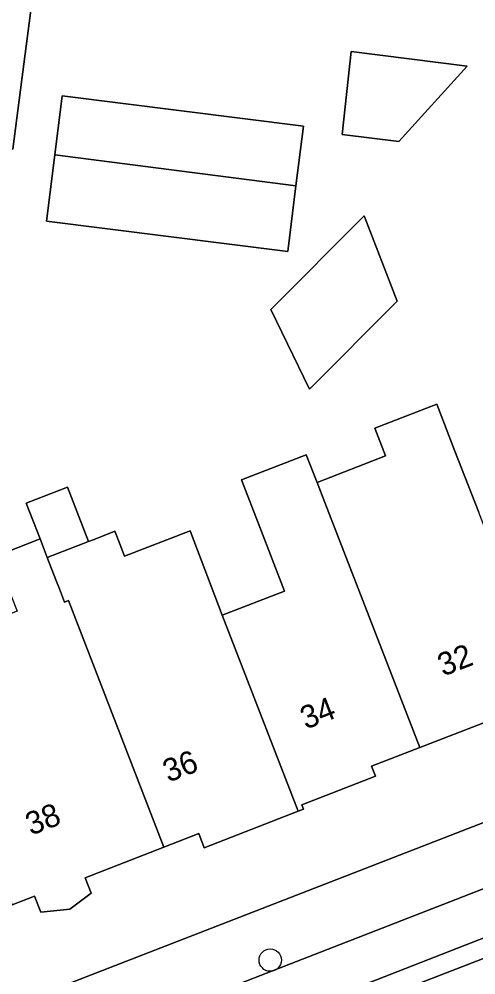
# Model space of a CAD drawing. Extents: x 161692 to 162379, y 380760 to 381678.
# Drawn here: x 161873.16 to 161893.15, y 381210.82 to 381252.64 of the extents above; entities that cross this region are included whole.
import ezdxf

# ---------------------------------------------------------------- set-up
doc = ezdxf.new("R2010")
doc.units = 0
for name, color, linetype in [('IMGEO_Boom', 7, 'Continuous'), ('IMGEO_Erf', 7, 'Continuous'), ('IMGEO_Pand', 7, 'Continuous'), ('IMGEO_Pand_nummerreeks', 7, 'Continuous'), ('IMGEO_Parkeervlak_open', 7, 'Continuous'), ('IMGEO_Rijbaan_lokaal_open', 7, 'Continuous'), ('IMGEO_Voetpad_open', 7, 'Continuous')]:
    doc.layers.add(name, color=color, linetype=linetype)

msp = doc.modelspace()

# ---------------------------------------------------------------- linework, layer by layer
at = {"layer": 'IMGEO_Boom'}
msp.add_circle((161884.151, 381211.465), 0.489, dxfattribs=at)
at = {"layer": 'IMGEO_Erf'}
for points in [[(161873.749, 381253.597), (161873.283, 381250), (161872.887, 381246.943)], [(161896.401, 381222.977), (161890.693, 381220.765), (161888.581, 381219.947), (161888.751, 381219.509), (161885.53, 381218.26), (161885.604, 381218.067), (161885.371, 381217.977), (161881.263, 381216.384), (161881.024, 381217), (161879.501, 381216.409), (161876.049, 381215.071), (161876.314, 381214.387), (161875.383, 381213.699), (161874.11, 381213.555), (161873.836, 381214.262), (161872.865, 381213.885), (161871.924, 381213.52), (161872.201, 381212.805), (161871.182, 381212.087), (161869.958, 381211.862), (161869.658, 381212.654), (161866.342, 381211.369), (161867.852, 381207.538), (161977.201, 381250)], [(161872.143, 381229.139), (161874.085, 381229.891), (161873.477, 381231.459), (161875.283, 381232.159), (161876.205, 381229.781), (161876.448, 381229.876), (161877.358, 381230.228), (161877.513, 381229.828), (161877.78, 381229.14), (161880.653, 381230.251), (161882.052, 381226.552), (161884.78, 381227.609), (161883.693, 381230.411), (161882.892, 381232.476), (161885.727, 381233.574), (161886.197, 381232.362), (161889.196, 381233.524), (161888.726, 381234.736), (161891.438, 381235.787), (161892.234, 381233.734), (161893.258, 381231.091)]]:
    msp.add_lwpolyline(points, dxfattribs=at)
for points in [[(161892.764, 381250.582), (161889.774, 381247.278), (161887.291, 381247.589), (161887.693, 381251.218)], [(161885.275, 381245.345), (161884.915, 381242.475), (161874.361, 381243.798), (161874.726, 381246.706), (161875.049, 381249.282), (161885.603, 381247.959)], [(161888.255, 381244.038), (161889.701, 381240.295), (161885.874, 381236.446), (161884.176, 381239.936)]]:
    msp.add_lwpolyline(points, close=True, dxfattribs=at)
at = {"layer": 'IMGEO_Pand'}
for points in [[(161872.887, 381246.943), (161873.283, 381250), (161873.749, 381253.597), (161868.901, 381254.224), (161863.942, 381254.866), (161863.312, 381250), (161863.08, 381248.208)], [(161887.291, 381247.589), (161889.774, 381247.278), (161892.764, 381250.582), (161887.693, 381251.218)], [(161874.726, 381246.706), (161885.275, 381245.345), (161885.603, 381247.959), (161875.049, 381249.282)], [(161874.726, 381246.706), (161874.361, 381243.798), (161884.915, 381242.475), (161885.275, 381245.345)], [(161888.255, 381244.038), (161884.176, 381239.936), (161885.874, 381236.446), (161889.701, 381240.295)], [(161886.197, 381232.362), (161886.533, 381231.494), (161890.693, 381220.765), (161896.401, 381222.977), (161894.595, 381227.64), (161893.258, 381231.091), (161892.234, 381233.734), (161891.438, 381235.787), (161888.726, 381234.736), (161889.196, 381233.524)], [(161886.533, 381231.494), (161886.197, 381232.362), (161885.727, 381233.574), (161882.892, 381232.476), (161883.693, 381230.411), (161884.78, 381227.609), (161882.052, 381226.552), (161885.371, 381217.977), (161885.604, 381218.067), (161885.53, 381218.26), (161888.751, 381219.509), (161888.581, 381219.947), (161890.693, 381220.765)], [(161873.477, 381231.459), (161874.085, 381229.891), (161874.398, 381229.081), (161876.205, 381229.781), (161875.283, 381232.159)], [(161882.052, 381226.552), (161880.653, 381230.251), (161877.78, 381229.14), (161877.513, 381229.828), (161877.358, 381230.228), (161876.448, 381229.876), (161876.205, 381229.781), (161874.398, 381229.081), (161874.774, 381228.111), (161874.927, 381227.717), (161875.153, 381227.133), (161875.321, 381227.198), (161879.501, 381216.409), (161881.024, 381217), (161881.263, 381216.384), (161885.371, 381217.977)], [(161874.398, 381229.081), (161874.085, 381229.891), (161872.143, 381229.139), (161872.835, 381227.353), (161873.073, 381226.739), (161871.947, 381226.302), (161871.409, 381226.093), (161868.56, 381224.989), (161869.823, 381221.731), (161872.865, 381213.885), (161873.836, 381214.262), (161874.11, 381213.555), (161875.383, 381213.699), (161876.314, 381214.387), (161876.049, 381215.071), (161879.501, 381216.409), (161875.321, 381227.198), (161875.153, 381227.133), (161874.927, 381227.717), (161874.774, 381228.111)]]:
    msp.add_lwpolyline(points, close=True, dxfattribs=at)
at = {"layer": 'IMGEO_Parkeervlak_open'}
for points in [[(161897.259, 381214.89), (161896.88, 381215.906), (161869.962, 381205.442), (161870.416, 381204.234)], [(161870.131, 381203.423), (161888.794, 381210.602), (161898.093, 381214.23)]]:
    msp.add_lwpolyline(points, dxfattribs=at)
at = {"layer": 'IMGEO_Rijbaan_lokaal_open'}
msp.add_lwpolyline([(161935.912, 381223.005), (161936.957, 381223.409), (161935.244, 381227.71), (161934.242, 381227.322), (161860.229, 381198.667), (161861.902, 381194.373)], close=True, dxfattribs=at)
for points in [[(161845.208, 381192.852), (161857.487, 381197.606), (161860.229, 381198.667), (161934.242, 381227.322)], [(161930.566, 381226.829), (161915.285, 381220.839), (161904.026, 381216.527), (161903.292, 381216.246), (161901.517, 381215.566), (161898.974, 381214.574), (161898.093, 381214.23), (161888.794, 381210.602), (161870.131, 381203.423), (161867.88, 381202.555), (161860.061, 381199.525), (161857.385, 381198.488), (161857.163, 381198.402), (161845.391, 381193.932)]]:
    msp.add_lwpolyline(points, dxfattribs=at)
at = {"layer": 'IMGEO_Voetpad_open'}
for points in [[(161989.239, 381251.642), (161996.14, 381254.262), (162000.537, 381255.938), (162011.205, 381260.006), (162011.546, 381263.36), (162000, 381258.853), (161995.053, 381256.932), (161977.201, 381250), (161867.852, 381207.538), (161863.463, 381206.988), (161860.289, 381205.724), (161856.733, 381203.329), (161790.007, 381177.307), (161770.674, 381180.834), (161767.92, 381176.679), (161769.705, 381176.201), (161769.85, 381176.162)], [(161870.416, 381204.234), (161869.962, 381205.442), (161896.88, 381215.906), (161897.259, 381214.89)]]:
    msp.add_lwpolyline(points, dxfattribs=at)

# ---------------------------------------------------------------- texts
at = {"layer": 'IMGEO_Pand_nummerreeks'}
for s, rotation, p in [('32', 21.1153, (161891.714, 381223.868)), ('34', 21.1135, (161885.706, 381221.547)), ('36', 21.1135, (161879.694, 381219.225)), ('38', 21.1135, (161873.684, 381216.905))]:
    msp.add_text(s, height=1, rotation=rotation, dxfattribs=at).set_placement(p)

doc.saveas('drawing.dxf')
